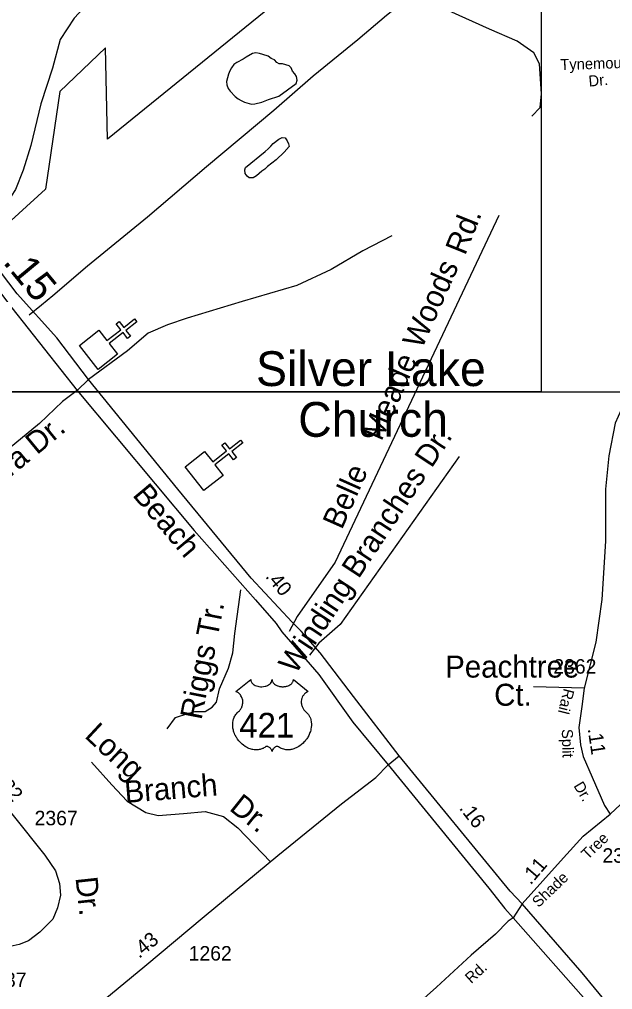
# Model space of a CAD drawing. Extents: x 2290055 to 2389491, y 66597 to 237875.
# Drawn here: x 2329660 to 2332221, y 147147 to 151332 of the extents above; entities that cross this region are included whole.
import ezdxf

# ---------------------------------------------------------------- set-up
doc = ezdxf.new("R2010")
doc.units = 0
for name, color, linetype in [('Exist Boundary Political City Limit New', 7, 'Continuous'), ('Exist Cultural Church CELL', 7, 'Continuous'), ('Exist Cultural Church Label', 7, 'Continuous'), ('Exist Hydrographic Pond Under 1500 Sq Ft', 7, 'Continuous'), ('Exist Road Non-System Type 51', 7, 'Continuous'), ('Exist Road Non-System Type 51 Label', 7, 'Continuous'), ('Exist Road Primary US Divided Attributed', 7, 'Continuous'), ('Exist Road Primary US Label', 7, 'Continuous'), ('Exist Road Primary US Mileage Hundredths English Label', 7, 'Continuous'), ('Exist Road Primary US Shield CELL', 7, 'Continuous'), ('Exist Road Primary US Shield Number Label', 7, 'Continuous'), ('Exist Road Secondary Mileage Hundredths English Label', 7, 'Continuous'), ('Exist Road Secondary Type 51 Attributed', 7, 'Continuous'), ('Exist Road Secondary Type 51 Label', 7, 'Continuous'), ('Exist Road Secondary Type 51 Number Label', 7, 'Continuous'), ('Map Preparation Boundary City Limit Buffer Line', 7, 'Continuous'), ('Map Preparation Inset Cut Line', 7, 'Continuous')]:
    doc.layers.add(name, color=color, linetype=linetype)

msp = doc.modelspace()

# ---------------------------------------------------------------- linework, layer by layer
at = {"layer": 'Exist Boundary Political City Limit New'}
msp.add_lwpolyline([(2331042.8, 151629.8), (2330040.5, 150815.1), (2330031.5, 151209), (2329834.5, 151021), (2329772, 150600.2), (2329360.2, 150224.2), (2329133.8, 150522.9), (2329052.2, 150471.4), (2328936.2, 150441.3), (2328859, 150445.6), (2328843, 150399.7), (2328653, 150334), (2328494.2, 150303.9), (2328292.5, 150115), (2328189.5, 150089.2), (2328013.5, 149900.3), (2327927.8, 149930.3), (2327884.5, 149897.6), (2327855.2, 149880.4), (2327800.2, 149806.2), (2327742.5, 149747.9)], dxfattribs=at)
at = {"layer": 'Exist Cultural Church CELL'}
for points in [[(2330002.5, 149991), (2330037.8, 149946.3), (2330097.6, 149993.4), (2330077.8, 150018.6), (2330090.4, 150028.4), (2330110.2, 150003.3), (2330157.4, 150040.5), (2330167.3, 150027.9), (2330120.1, 149990.7), (2330139.9, 149965.6), (2330127.3, 149955.7), (2330107.5, 149980.8), (2330047.7, 149933.7), (2330083.3, 149888.4), (2329999.6, 149822.5), (2329918.8, 149925.1)], [(2330459.1, 149468), (2330494.4, 149423.3), (2330554.2, 149470.4), (2330534.4, 149495.5), (2330547, 149505.4), (2330566.8, 149480.3), (2330614, 149517.5), (2330623.9, 149504.9), (2330576.7, 149467.7), (2330596.5, 149442.5), (2330583.9, 149432.7), (2330564.1, 149457.8), (2330504.3, 149410.7), (2330539.9, 149365.3), (2330456.2, 149299.5), (2330375.4, 149402.1)]]:
    msp.add_lwpolyline(points, close=True, dxfattribs=at)
at = {"layer": 'Exist Hydrographic Pond Under 1500 Sq Ft'}
for points in [[(2330661.5, 150967), (2330676.7, 150967.5), (2330707.2, 150974.4), (2330735.5, 150987.1), (2330780.5, 151001.4), (2330855.5, 151055.8), (2330859, 151070.6), (2330856.5, 151085.7), (2330849.2, 151097.8), (2330839.2, 151109), (2330832.5, 151123.2), (2330825.2, 151132.4), (2330796.5, 151140.2), (2330780.7, 151140.5), (2330770.7, 151146.1), (2330761.2, 151157.9), (2330747.2, 151164.1), (2330733.5, 151174.2), (2330710.7, 151180.3), (2330696.5, 151184.9), (2330681, 151187.2), (2330665.7, 151184.4), (2330639, 151168.6), (2330626, 151159.9), (2330598, 151145.9), (2330585, 151137.3), (2330576, 151123.9), (2330568.5, 151109.6), (2330562, 151095.6), (2330557.7, 151080.7), (2330554.7, 151064.9), (2330555.5, 151049.2), (2330561, 151034.6), (2330569.5, 151021.9), (2330591, 150999.6), (2330604, 150990), (2330617, 150981.8), (2330631.5, 150975.6), (2330661.5, 150967)], [(2330654.2, 150648.3), (2330652, 150648.4), (2330643.5, 150655.2), (2330634.7, 150667.4), (2330633.2, 150682.8), (2330636.5, 150693.7), (2330721.5, 150762.3), (2330733.5, 150773.1), (2330745, 150784.7), (2330755.5, 150797), (2330780, 150815.9), (2330794, 150822.8), (2330807, 150821.9), (2330815.7, 150809), (2330822.2, 150794.8), (2330824.2, 150783.3), (2330802.7, 150759.9), (2330768.5, 150726.8), (2330731, 150697.3), (2330719.7, 150686.7), (2330706.5, 150677.6), (2330683.5, 150656.6), (2330669.7, 150649.3), (2330654.2, 150648.3)]]:
    msp.add_lwpolyline(points, dxfattribs=at)
at = {"layer": 'Exist Road Non-System Type 51'}
msp.add_line((2329754.7, 150099.2), (2329702.2, 150056.4), dxfattribs=at)
for points in [[(2330290.5, 152447.4), (2330253.8, 152363.9), (2330149.7, 152213.7), (2330031, 152078.7), (2329894.3, 151941.4), (2329832.4, 151838.9), (2329798.4, 151735.4), (2329797.7, 151655.7), (2329806.3, 151585.8), (2329849.5, 151507.4), (2329890.3, 151437.1), (2329934.6, 151378.8), (2329896.2, 151337.3), (2329835.9, 151244.9), (2329802.7, 151121.5), (2329753, 150967.6), (2329709.9, 150787.7), (2329676, 150682.3), (2329643.5, 150599), (2329586.9, 150512.7), (2329521.9, 150438.3), (2329497.1, 150410.6)], [(2331871.6, 150915.2), (2331908.2, 150952.7), (2331913.8, 151011), (2331904.7, 151140.7), (2331880.9, 151187.6), (2331809, 151238.9), (2331688.8, 151290), (2331513.7, 151369.4), (2331413.9, 151411.4), (2331349, 151432.8), (2331244.4, 151348.6), (2331120.5, 151243.6), (2330928.4, 151087.9), (2330758.4, 150939.1), (2330467.7, 150695.6), (2330212.4, 150479.4), (2329954.6, 150267.3), (2329803.8, 150139.3), (2329754.7, 150099.2)], [(2333017.7, 150940.3), (2332924.8, 150573.1), (2332809.9, 150303.3), (2332695, 150130.7), (2332515, 149993.1), (2332358.6, 149818.1), (2332257.9, 149648.4), (2332231.4, 149590), (2332204.9, 149449.5), (2332190.4, 149306.3), (2332190.4, 149080.9), (2332174.5, 148829), (2332148, 148646), (2332098.9, 148447.2)], [(2331730.4, 150486.4), (2331023, 148991.2), (2330859.5, 148756.7), (2330825.2, 148692.2)], [(2331267.8, 150399), (2331142.4, 150334.3), (2331005.5, 150252.8), (2330858.1, 150184.9), (2330621, 150115.5), (2330383.6, 150044), (2330298.7, 150014.8), (2330216.1, 149979.3), (2330127.3, 149902), (2329958.4, 149778.9)], [(2331558, 149446.8), (2331045.2, 148721.3), (2330952.3, 148641.7), (2330912.8, 148590.1)], [(2330298.1, 148271.8), (2330333.4, 148320.5), (2330386.5, 148338.2), (2330417.4, 148347.1), (2330461.6, 148347.1), (2330492.6, 148364.7), (2330510.2, 148386.9), (2330523.5, 148444.4), (2330563.3, 148532.9), (2330581, 148599.2), (2330589.8, 148683.3), (2330616.6, 148871)], [(2332098.9, 148447.2), (2331879, 148452.5)], [(2329970.9, 148127.6), (2330059.3, 148030.3), (2330125.6, 147959.5), (2330205.2, 147910.9), (2330258.3, 147897.6), (2330368.8, 147906.4), (2330461.6, 147915.3), (2330541.2, 147893.2), (2330603.1, 147844.5)], [(2330603.1, 147844.5), (2330743.6, 147698.3)]]:
    msp.add_lwpolyline(points, dxfattribs=at)
at = {"layer": 'Exist Road Primary US Divided Attributed'}
for points in [[(2326323.2, 154166.7), (2326409.4, 154037.1), (2326477.6, 153937.8), (2326581.9, 153797.4), (2326702.6, 153653.8), (2326921.5, 153390.7), (2327179.6, 153078), (2327383.3, 152817.2), (2327475.4, 152716.4), (2327513.3, 152672.1), (2327880.5, 152228.9), (2328302.8, 151710.6), (2328538.7, 151433.5), (2328702.8, 151223.1), (2329000.3, 150867.3), (2329140.5, 150691.1), (2329272.1, 150532), (2329419.1, 150354.1), (2329468.7, 150295.9), (2329626.9, 150087.6), (2329909.4, 149732)], [(2329958.4, 149778.9), (2329820.9, 149959), (2329650.9, 150147.6), (2329473.8, 150379.8), (2329328.5, 150552.5), (2329027.6, 150932.3), (2328882.3, 151105), (2328041.2, 152129.7), (2327827.5, 152379.4), (2327347.1, 152964.4), (2326950.5, 153453.6), (2326553.9, 153930.9), (2326446.7, 154074.4), (2326323.2, 154166.7)], [(2331299.9, 148155.5), (2331103, 148410.9), (2330957.7, 148599.1), (2330875.7, 148693.1), (2330838.1, 148732.5), (2330660.7, 148922.2), (2330344, 149305.6), (2329958.4, 149778.9)], [(2329909.4, 149732), (2330414.3, 149126.7), (2330679.5, 148828.4), (2330768, 148725.6), (2330793.6, 148689.7), (2330952.6, 148506.7), (2331099.7, 148300.5), (2331251.9, 148116.2)], [(2331251.9, 148116.2), (2331687.1, 147583.9), (2331755.6, 147496.3), (2331791.3, 147456.9)], [(2331829.9, 147517.4), (2331778.7, 147571.9), (2331299.9, 148155.5)], [(2334037.9, 144838.4), (2333985.1, 144904.6), (2333845.2, 145099.3), (2333769.1, 145190.1), (2333665.7, 145316.3), (2333381.9, 145656.9), (2333204.1, 145867.3), (2332870.7, 146276.1), (2332583.5, 146614.8), (2332436.5, 146797.8), (2332089.5, 147218.6), (2331829.9, 147517.4)], [(2331791.3, 147456.9), (2332127.1, 147076.7), (2332328.8, 146830.3), (2332503.2, 146616.5), (2332622.8, 146474.6), (2332863.9, 146183.8), (2333033.1, 145976.8), (2333146, 145850.2), (2333250.2, 145728.8), (2333416.8, 145522.6), (2333611, 145292.4), (2333691, 145190.1), (2333756.3, 145121.3), (2333818.2, 145039.3), (2333983.8, 144809.5)]]:
    msp.add_lwpolyline(points, dxfattribs=at)
at = {"layer": 'Exist Road Primary US Shield CELL'}
msp.add_lwpolyline([(2330658.7, 148484.1), (2330658.9, 148481.4), (2330659.5, 148478.3), (2330660, 148476.6), (2330661.5, 148473.5), (2330663.9, 148469.8), (2330667.3, 148466.2), (2330671.1, 148463.1), (2330673.7, 148461.4), (2330678.1, 148459), (2330683.1, 148457), (2330688.6, 148455.4), (2330694.3, 148454.2), (2330700.5, 148453.5), (2330706.6, 148453.4), (2330713.2, 148453.9), (2330720.5, 148455.3), (2330723.9, 148456.2), (2330727.6, 148457.5), (2330731.1, 148458.9), (2330735, 148461), (2330738, 148463), (2330740.4, 148464.7), (2330743.9, 148468), (2330746.6, 148471.4), (2330747.7, 148473.3), (2330748.7, 148475.1), (2330750, 148479), (2330750.4, 148480.7), (2330750.7, 148484.2), (2330750.9, 148481.2), (2330751.2, 148479.4), (2330751.7, 148477.6), (2330752.5, 148475.6), (2330753.8, 148472.9), (2330755.4, 148470.6), (2330758.2, 148467.2), (2330760, 148465.5), (2330761.6, 148464.2), (2330766, 148461.2), (2330771.1, 148458.6), (2330773.6, 148457.5), (2330776.2, 148456.6), (2330779.5, 148455.6), (2330782.9, 148454.8), (2330786.2, 148454.3), (2330789.6, 148453.8), (2330793.1, 148453.5), (2330796, 148453.4), (2330799.5, 148453.5), (2330802.7, 148453.7), (2330806, 148454), (2330809.6, 148454.6), (2330812.6, 148455.3), (2330816.4, 148456.3), (2330819.9, 148457.6), (2330823, 148458.9), (2330827, 148461), (2330830.2, 148463), (2330832.6, 148464.9), (2330835.4, 148467.5), (2330838, 148470.6), (2330839.6, 148472.8), (2330840.7, 148475.1), (2330841.7, 148477.6), (2330842.3, 148480.1), (2330842.6, 148482.4), (2330842.7, 148484.3), (2330907, 148433.1), (2330905.5, 148432.5), (2330902, 148430.8), (2330899.2, 148429.1), (2330894.8, 148426), (2330892.9, 148424.3), (2330891, 148422.5), (2330889.3, 148420.6), (2330887.7, 148418.8), (2330885.9, 148416.3), (2330884.2, 148413.7), (2330882.6, 148410.8), (2330881.4, 148408.4), (2330879.4, 148403.2), (2330878.4, 148399.9), (2330877.8, 148397.2), (2330877.1, 148391.4), (2330876.9, 148388.7), (2330876.9, 148386), (2330877, 148383.1), (2330877.3, 148380.4), (2330877.8, 148377.6), (2330878.2, 148375), (2330879, 148372), (2330880.2, 148368.4), (2330881.6, 148364.9), (2330884.5, 148359.4), (2330888.3, 148353.7), (2330891, 148350.5), (2330893.7, 148347.7), (2330897.6, 148344.4), (2330899.8, 148342.5), (2330902.2, 148340), (2330906.3, 148335.3), (2330907.9, 148333.1), (2330909.6, 148330.7), (2330911.1, 148328.1), (2330912.6, 148325.4), (2330913.8, 148323), (2330916.1, 148317.5), (2330917.7, 148312.1), (2330918.5, 148309.3), (2330919.7, 148303), (2330920.1, 148299.9), (2330920.6, 148293.7), (2330920.6, 148286.3), (2330920.1, 148279.2), (2330918.7, 148271), (2330917.6, 148266), (2330916, 148260.3), (2330914.3, 148255.3), (2330911.4, 148248), (2330908.8, 148242.7), (2330905.4, 148236.4), (2330903.1, 148232.7), (2330900.4, 148228.7), (2330897, 148224), (2330893.1, 148219.1), (2330888.3, 148213.9), (2330884.5, 148210), (2330879.5, 148205.6), (2330876.4, 148203), (2330872.1, 148199.8), (2330866.2, 148195.8), (2330860.3, 148192.4), (2330855.3, 148189.9), (2330850.9, 148188), (2330845.2, 148185.8), (2330835.8, 148183.2), (2330832.3, 148182.5), (2330828.2, 148181.9), (2330824.4, 148181.5), (2330820.6, 148181.3), (2330815.6, 148181.3), (2330810.7, 148181.7), (2330805.9, 148182.3), (2330801, 148183.4), (2330795.9, 148184.9), (2330791.3, 148186.7), (2330786.6, 148189), (2330778.6, 148194), (2330776.3, 148195.3), (2330775, 148195.6), (2330771.9, 148195.8), (2330769.1, 148195.1), (2330766.1, 148194), (2330764.3, 148193), (2330761.9, 148191.5), (2330760.1, 148190), (2330757.9, 148187.9), (2330756.4, 148186.2), (2330755.2, 148184.8), (2330753, 148181.3), (2330752.2, 148179.6), (2330751.4, 148177.4), (2330750.6, 148174.3), (2330749.6, 148178.3), (2330748.4, 148180.9), (2330747.1, 148183.2), (2330745.6, 148185.2), (2330743.4, 148187.8), (2330741.4, 148189.7), (2330739, 148191.7), (2330736.4, 148193.3), (2330734.3, 148194.3), (2330732.4, 148195.1), (2330730.1, 148195.6), (2330728.2, 148195.8), (2330726.6, 148195.8), (2330724.5, 148195.3), (2330721.6, 148193.2), (2330718.8, 148191.3), (2330715.8, 148189.4), (2330712.3, 148187.5), (2330709.6, 148186.3), (2330706.5, 148185.1), (2330702.9, 148183.9), (2330698.9, 148182.8), (2330694.9, 148182), (2330691.3, 148181.5), (2330687.5, 148181.1), (2330684, 148181), (2330680.4, 148181), (2330677, 148181.3), (2330673.1, 148181.7), (2330668.3, 148182.4), (2330664.2, 148183.3), (2330660, 148184.4), (2330655.6, 148185.8), (2330650.9, 148187.6), (2330645.1, 148190.1), (2330641, 148192.2), (2330634.6, 148195.9), (2330627.1, 148201.1), (2330621.4, 148205.7), (2330617.3, 148209.5), (2330611.1, 148215.7), (2330607.6, 148219.8), (2330601.9, 148227.1), (2330598.3, 148232.3), (2330596, 148236.2), (2330592.6, 148242.4), (2330590.7, 148246.4), (2330588.2, 148252.1), (2330586.3, 148257.3), (2330584.7, 148262.2), (2330583.9, 148265.4), (2330582.7, 148270.9), (2330581.9, 148274.8), (2330581.2, 148280.1), (2330580.8, 148285.8), (2330580.7, 148291), (2330580.9, 148295.3), (2330581.4, 148300.4), (2330582.2, 148305.7), (2330583.2, 148310.3), (2330584.2, 148313.6), (2330585.5, 148317.7), (2330587.3, 148322.1), (2330589.5, 148326.4), (2330591.5, 148329.9), (2330594, 148333.7), (2330596.5, 148336.9), (2330599.8, 148340.5), (2330603.2, 148343.8), (2330606.4, 148346.3), (2330610.1, 148350), (2330612, 148352.2), (2330614.4, 148355.2), (2330616.2, 148358.1), (2330617.7, 148360.6), (2330619.7, 148364.4), (2330620.8, 148367.2), (2330622.3, 148371.5), (2330623.1, 148374.6), (2330623.8, 148378.5), (2330624.3, 148382.2), (2330624.5, 148386.8), (2330624.4, 148390.6), (2330623.9, 148395), (2330623.1, 148399.3), (2330622.1, 148403), (2330620.5, 148407.3), (2330619, 148410.4), (2330616.5, 148414.6), (2330613.8, 148418.5), (2330611, 148421.7), (2330608.1, 148424.5), (2330605.4, 148426.7), (2330602.8, 148428.5), (2330599.5, 148430.5), (2330596.4, 148432.1), (2330594.4, 148432.9)], close=True, dxfattribs=at)
at = {"layer": 'Exist Road Secondary Type 51 Attributed'}
for points in [[(2329958.4, 149778.9), (2329909.4, 149732)], [(2329909.4, 149732), (2329846.1, 149684), (2329746.1, 149588.8), (2329565.5, 149440.4), (2329323.6, 149246.7), (2329181.7, 149130.5), (2329088.6, 149048.2), (2329046.2, 148975.6), (2329001.4, 148892.2)], [(2329004, 148407.9), (2328989.4, 148416.5), (2329106.2, 148401.2), (2329165.3, 148385.9), (2329211.2, 148364), (2329246.3, 148339.9), (2329285.7, 148300.5), (2329397.3, 148173.9), (2329603.1, 147935.1), (2329633, 147897.6), (2329769.5, 147727), (2329815.4, 147659.1), (2329832.9, 147604.3), (2329837.3, 147554), (2329824.2, 147499.2), (2329804.5, 147451), (2329747.6, 147394), (2329698.5, 147357.8), (2329659.2, 147340.8), (2329620.6, 147333), (2329522.5, 147333.2)], [(2332098.9, 148447.2), (2332088.3, 148367.6), (2332075.1, 148277.4), (2332083, 148203.2), (2332093.6, 148152.8), (2332133.4, 148062.7), (2332186.4, 147940.7), (2332210.2, 147903.6)], [(2329512, 146676.1), (2329539.4, 146699.4), (2329721.4, 146852.7), (2329913.4, 147010.3), (2330202, 147247.8), (2330457.7, 147462.1), (2330775.6, 147724.7), (2331050.6, 147947.6), (2331198.2, 148062.5), (2331251.9, 148116.2)], [(2331251.9, 148116.2), (2331299.9, 148155.5)], [(2332210.2, 147903.6), (2332409, 148089.2)], [(2331829.9, 147517.4), (2332008.8, 147715.3), (2332093.6, 147808.1), (2332210.2, 147903.6)], [(2331829.9, 147517.4), (2331791.3, 147456.9)], [(2331791.3, 147456.9), (2331770.3, 147442.2), (2331714.7, 147386.5), (2331610.8, 147295.6), (2331460, 147157.7), (2331259, 146977.5), (2331025.6, 146762.1), (2330793.7, 146553.1), (2330527.6, 146302.3), (2330390.4, 146177.1), (2330129.6, 145940.7), (2329899.9, 145733.3), (2329737.6, 145586.8), (2329569, 145444.2), (2329383.3, 145284.9), (2329249.5, 145181.5), (2329138.5, 145115.7), (2329023.2, 145032.1)]]:
    msp.add_lwpolyline(points, dxfattribs=at)
at = {"layer": 'Map Preparation Boundary City Limit Buffer Line'}
msp.add_lwpolyline([(2331042.8, 151629.8), (2330040.5, 150815.1), (2330031.5, 151209), (2329834.5, 151021), (2329772, 150600.2), (2329360.2, 150224.2), (2329133.8, 150522.9), (2329052.2, 150471.4), (2328936.2, 150441.3), (2328859, 150445.6), (2328843, 150399.7), (2328653, 150334), (2328494.2, 150303.9), (2328292.5, 150115), (2328189.5, 150089.2), (2328013.5, 149900.3), (2327927.8, 149930.3), (2327884.5, 149897.6), (2327855.2, 149880.4), (2327800.2, 149806.2), (2327742.5, 149747.9)], dxfattribs=at)
at = {"layer": 'Map Preparation Inset Cut Line'}
for points in [[(2374088.6, 192135.8), (2313126.6, 192135.8), (2313126.6, 149726.2), (2353934.7, 149726.2), (2375181.1, 184193.5), (2380407.7, 192135.8)], [(2325416.4, 141886.2), (2343900.4, 141886.2), (2346064.1, 148689.8), (2346393.7, 149726.2), (2346064.1, 149726.2), (2346064.1, 156758), (2331912.3, 156758), (2331912.3, 149726.2), (2325417.5, 149726.2)], [(2318953.4, 149726.2), (2325417.5, 149726.2), (2346393.7, 149726.2), (2338303.7, 115381.1), (2324894.8, 115381.1)]]:
    msp.add_lwpolyline(points, close=True, dxfattribs=at)

# ---------------------------------------------------------------- texts
at = {"layer": 'Exist Cultural Church Label'}
for s, p in [('Silver Lake', (2330681.5, 149750.5)), ('Church', (2330863.7, 149531.6))]:
    msp.add_text(s, height=150, dxfattribs=at).set_placement(p)
at = {"layer": 'Exist Road Non-System Type 51 Label'}
for s, rotation, p in [('Rd.', 68.0702, (2331584, 150310.9)), ('Woods', 65.9079, (2331397.2, 149906.4)), ('Meade', 66.1842, (2331222.7, 149509.4)), ('Winding Branches Dr.', 56.5564, (2330851.8, 148503.5)), ('Belle', 66.0151, (2331052, 149127.6)), ('Riggs Tr.', 78.9035, (2330446, 148307.3)), ('Long', 317.0354, (2329937.1, 148237.4)), ('Branch', 4.7207, (2330117.3, 147951.8)), ('Dr.', 321.4676, (2330561.8, 147923.6)), ('Dr.', 276.1995, (2329901.8, 147629.5))]:
    msp.add_text(s, height=95, rotation=rotation, dxfattribs=at).set_placement(p)
for s, p in [('Peachtree', (2331498.2, 148492.8)), ('Ct.', (2331709.7, 148371.3))]:
    msp.add_text(s, height=95, dxfattribs=at).set_placement(p)
at = {"layer": 'Exist Road Primary US Label'}
msp.add_text('Beach', height=95, rotation=309.9403, dxfattribs=at).set_placement((2330144.9, 149279.1))
at = {"layer": 'Exist Road Primary US Mileage Hundredths English Label'}
for s, height, rotation, p in [('.15', 125, 309.6237, (2329585.5, 150283.5)), ('.40', 62.5, 309.6237, (2330719.2, 148927.9)), ('.16', 62.5, 307.9391, (2331556.2, 147928.6))]:
    msp.add_text(s, height=height, rotation=rotation, dxfattribs=at).set_placement(p)
at = {"layer": 'Exist Road Primary US Shield Number Label'}
msp.add_text('421', height=106.25, dxfattribs=at).set_placement((2330609.3, 148234.4))
at = {"layer": 'Exist Road Secondary Mileage Hundredths English Label'}
for s, rotation, p in [('.11', 278.6098, (2332113, 148271.6)), ('.32', 310.7557, (2329557.1, 148040.3)), ('.11', 49.5264, (2331867.1, 147595.5)), ('.43', 39.9559, (2330177.2, 147278.6))]:
    msp.add_text(s, height=62.5, rotation=rotation, dxfattribs=at).set_placement(p)
at = {"layer": 'Exist Road Secondary Type 51 Label'}
for s, height, rotation, p in [('Tynemouth', 47.5, 1.8885, (2331996.1, 151113.3)), ('Dr.', 47.5, 5.4292, (2332119.3, 151041.9)), ('Silva Terra Dr.', 95, 39.5702, (2329235, 149037.7)), ('Rail', 47.5, 256.2531, (2332010.6, 148448.6)), ('Split', 47.5, 271.6454, (2332001.5, 148270.5)), ('Dr.', 47.5, 301.0744, (2332050.9, 148026.1)), ('Tree', 47.5, 43.6927, (2332113.1, 147704.9)), ('Shade', 47.5, 43.6927, (2331900.9, 147498.2)), ('Rd.', 47.5, 42.2646, (2331610.4, 147170.6))]:
    msp.add_text(s, height=height, rotation=rotation, dxfattribs=at).set_placement(p)
at = {"layer": 'Exist Road Secondary Type 51 Number Label'}
for s, p in [('2362', (2331965.1, 148509.8)), ('2367', (2329725.5, 147855.7)), ('2361', (2332177.1, 147694.2)), ('1262', (2330390.7, 147272.2)), ('1237', (2329504.6, 147157.8))]:
    msp.add_text(s, height=62.5, dxfattribs=at).set_placement(p)

doc.saveas('drawing.dxf')
